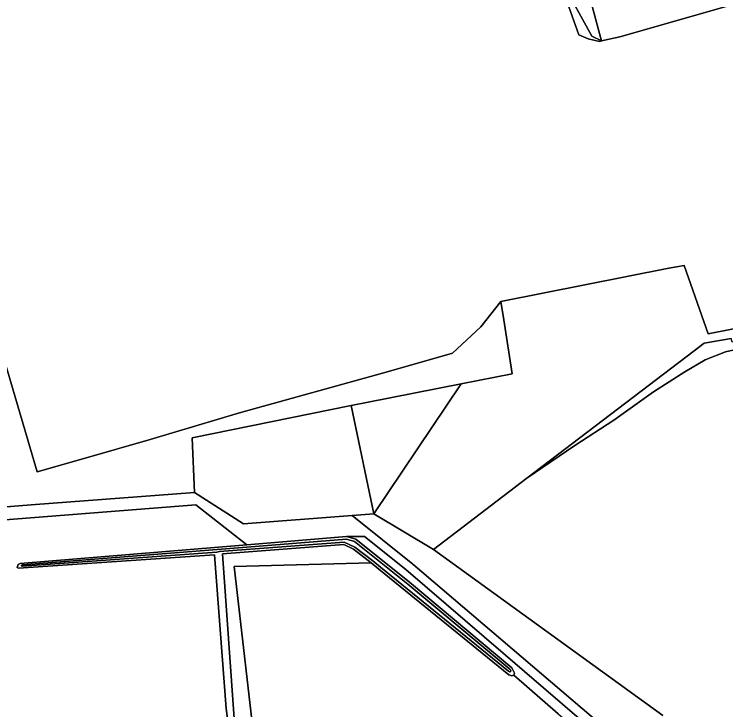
# Model space of a CAD drawing. Extents: x 161385 to 162589, y 388479 to 389756.
# Drawn here: x 162030.1 to 162173.5, y 389100.4 to 389240.5 of the extents above; entities that cross this region are included whole.
import ezdxf

# ---------------------------------------------------------------- set-up
doc = ezdxf.new("R2010")
doc.units = 0
for name, color, linetype in [('IMGEO_Bouwland', 7, 'Continuous'), ('IMGEO_Grasland_agrarisch', 7, 'Continuous'), ('IMGEO_Grasland_overig', 7, 'Continuous'), ('IMGEO_Groenvoorziening', 7, 'Continuous'), ('IMGEO_Hek', 7, 'Continuous'), ('IMGEO_Loofbos', 7, 'Continuous'), ('IMGEO_Oever', 7, 'Continuous'), ('IMGEO_Waterloop', 7, 'Continuous')]:
    doc.layers.add(name, color=color, linetype=linetype)

msp = doc.modelspace()

# ---------------------------------------------------------------- linework, layer by layer
at = {"layer": 'IMGEO_Bouwland'}
msp.add_lwpolyline([(162287.92, 389095.13), (162294.39, 389109.22), (162298.47, 389114.16), (162295.3, 389122.21), (162249.64, 389113.02), (162244.95, 389112.32), (162211.44, 389105.16), (162199.03, 389176.86), (162193.29, 389176.05), (162187.04, 389175.05), (162179.28, 389173.71), (162176.72, 389173.24), (162173.45, 389172.49), (162169.34, 389170.9), (162165.23, 389168.46), (162158.94, 389164.44), (162150.97, 389158.73), (162143.09, 389153.62), (162133.42, 389147.02), (162114.59, 389132.67), (162160.79, 389099.21)], dxfattribs=at)
at = {"layer": 'IMGEO_Grasland_agrarisch'}
for points in [[(162211.89, 389253.04), (162152.16, 389235.96), (162148.43, 389235.11), (162148.04, 389235.02), (162145.77, 389235.54), (162143.88, 389236.36), (162133.84, 389264.6)], [(162014.59, 389245.17), (162015.14, 389237.87), (162016.44, 389228.43), (162020.93, 389199.81), (162023.52, 389186.23), (162034.74, 389148.32), (162044.41, 389151.09), (162057.53, 389154.85), (162075.51, 389160.21), (162105.53, 389168.55), (162118.46, 389172.23), (162124.12, 389177.53), (162128.19, 389182.62), (162162, 389189.34), (162165.12, 389189.86), (162169.94, 389176.12), (162346.37, 389210.84)]]:
    msp.add_lwpolyline(points, dxfattribs=at)
at = {"layer": 'IMGEO_Grasland_overig'}
for points in [[(162207.92, 389408.04), (162165.84, 389402.19), (162140.83, 389399.3), (162157.48, 389464.29), (162158.32, 389467.04), (162156.48, 389466.44), (162156.24, 389467.33), (162155.64, 389467.14), (162117.35, 389328.16), (162135.84, 389278.72), (162139.39, 389268.92), (162144.46, 389250), (162147.84, 389237.33), (162148.43, 389235.11), (162152.16, 389235.96), (162211.89, 389253.04)], [(162162.3, 389085.5), (162110.46, 389129.68), (162098.25, 389139.53), (162076.33, 389137.81), (162066.45, 389144.17), (162033.56, 389141.66), (162023.44, 389140.88), (162018.45, 389140.5), (162003.31, 389249.91), (162000.43, 389249.89), (162015.66, 389140.33), (162027.25, 389050.9)], [(162024.44, 389090.35), (162018.81, 389137.92), (162066.69, 389141.63), (162076.97, 389133.62), (162097.11, 389135.29), (162100.7, 389135.29), (162109.04, 389128.66), (162160.7, 389084.27)], [(162139.7, 389099.55), (162130.81, 389107.32), (162130.38, 389107.2), (162129.79, 389107.42), (162103.6, 389128.72), (162102.04, 389129.94), (162074.45, 389129.23), (162078.96, 389090.14)]]:
    msp.add_lwpolyline(points, dxfattribs=at)
msp.add_lwpolyline([(162199.03, 389176.86), (162198.79, 389178.23), (162174.8, 389174.4), (162174.57, 389175.18), (162169.11, 389174.22), (162167.11, 389172.69), (162133.42, 389147.02), (162143.09, 389153.62), (162150.97, 389158.73), (162158.94, 389164.44), (162165.23, 389168.46), (162169.34, 389170.9), (162173.45, 389172.49), (162176.72, 389173.24), (162179.28, 389173.71), (162187.04, 389175.05), (162193.29, 389176.05)], close=True, dxfattribs=at)
at = {"layer": 'IMGEO_Groenvoorziening'}
for points in [[(162148.43, 389235.11), (162146.52, 389236.09), (162143.18, 389242.2), (162140.5, 389250), (162133.84, 389264.6), (162143.88, 389236.36), (162145.77, 389235.54), (162148.04, 389235.02)], [(162074.45, 389129.23), (162102.04, 389129.94), (162098.51, 389132.7), (162096.53, 389133.64), (162072.07, 389131.79), (162074.52, 389097.69), (162073.83, 389097.6), (162074.12, 389093.65), (162044.93, 389092.57), (162030.31, 389090.98), (162040.46, 389006.49), (162041.28, 389000), (162042.84, 388987.67), (162043.24, 388984.5), (162051.65, 388985.61), (162071.44, 388986.74), (162090.32, 388988.37), (162090.23, 388990), (162044.95, 388987.77), (162035.64, 389088.65), (162078.96, 389090.14)]]:
    msp.add_lwpolyline(points, close=True, dxfattribs=at)
at = {"layer": 'IMGEO_Hek'}
msp.add_lwpolyline([(162130.81, 389107.32), (162139.7, 389099.55), (162156.61, 389085.22), (162159.64, 389082.65), (162161.51, 389081.6)], dxfattribs=at)
at = {"layer": 'IMGEO_Loofbos'}
for points in [[(162148.43, 389235.11), (162147.84, 389237.33), (162144.46, 389250), (162139.39, 389268.92), (162135.84, 389278.72), (162117.35, 389328.16), (162106.71, 389289.54), (162106.87, 389288.81), (162107.5, 389287.53), (162108.24, 389286.02), (162111.07, 389282.14), (162113.94, 389279.78), (162118.19, 389276.74), (162124.77, 389273.75), (162128.28, 389271.98), (162129.63, 389271.29), (162131.79, 389268.93), (162133.84, 389264.6), (162140.5, 389250), (162143.18, 389242.2), (162146.52, 389236.09)], [(162098.02, 389161.67), (162102.59, 389139.82), (162120.16, 389166.05), (162101.41, 389162.37)], [(162098.25, 389139.53), (162102.59, 389139.82), (162098.02, 389161.67), (162066.01, 389155.13), (162066.45, 389144.17), (162076.33, 389137.81)], [(162073.83, 389097.6), (162073.22, 389097.52), (162072.83, 389100.6), (162070.47, 389131.59), (162030.97, 389128.88), (162030.74, 389129.03), (162030.95, 389129.67), (162031.3, 389129.85), (162076.97, 389133.62), (162066.69, 389141.63), (162018.81, 389137.92), (162024.44, 389090.35), (162030.31, 389090.98), (162044.93, 389092.57), (162074.12, 389093.65)], [(162109.04, 389128.66), (162100.7, 389135.29), (162097.11, 389135.29), (162098.96, 389134.71), (162109.75, 389126.06), (162130.42, 389108.85), (162130.93, 389107.73), (162130.81, 389107.32), (162139.7, 389099.55), (162156.61, 389085.22), (162159.64, 389082.65), (162161.51, 389081.6), (162166.4, 389078.85), (162187.33, 389067.1), (162224.87, 389044.3), (162237.06, 389038.25), (162242.56, 389035.61), (162244.71, 389037.09), (162223.99, 389046.78), (162160.7, 389084.27)]]:
    msp.add_lwpolyline(points, close=True, dxfattribs=at)
for points in [[(162346.37, 389210.84), (162169.94, 389176.12), (162165.12, 389189.86), (162162, 389189.34), (162128.19, 389182.62), (162128.76, 389178.91), (162130.44, 389168.08), (162120.16, 389166.05), (162102.59, 389139.82), (162114.59, 389132.67), (162133.42, 389147.02), (162167.11, 389172.69), (162169.11, 389174.22), (162174.57, 389175.18)], [(162023.44, 389140.88), (162033.56, 389141.66), (162066.45, 389144.17), (162066.01, 389155.13), (162098.02, 389161.67), (162101.41, 389162.37), (162120.16, 389166.05), (162130.44, 389168.08), (162128.76, 389178.91), (162128.19, 389182.62), (162124.12, 389177.53), (162118.46, 389172.23), (162105.53, 389168.55), (162075.51, 389160.21), (162057.53, 389154.85), (162044.41, 389151.09), (162034.74, 389148.32), (162023.52, 389186.23)], [(162160.79, 389099.21), (162114.59, 389132.67), (162102.59, 389139.82), (162098.25, 389139.53), (162110.46, 389129.68), (162162.3, 389085.5)]]:
    msp.add_lwpolyline(points, dxfattribs=at)
at = {"layer": 'IMGEO_Oever'}
for points in [[(162096.53, 389133.64), (162098.51, 389132.7), (162102.04, 389129.94), (162103.6, 389128.72), (162129.79, 389107.42), (162130.38, 389107.2), (162130.81, 389107.32), (162130.93, 389107.73), (162130.42, 389108.85), (162109.75, 389126.06), (162098.96, 389134.71), (162097.11, 389135.29), (162076.97, 389133.62), (162031.3, 389129.85), (162030.95, 389129.67), (162030.74, 389129.03), (162030.97, 389128.88), (162070.47, 389131.59), (162072.83, 389100.6), (162073.22, 389097.52), (162073.83, 389097.6), (162074.52, 389097.69), (162072.07, 389131.79)], [(162130, 389108.52), (162130.09, 389108.41), (162130.16, 389108.3), (162130.19, 389108.2), (162130.17, 389108.14), (162130.03, 389108.02), (162129.93, 389108.02), (162129.83, 389108.07), (162129.72, 389108.15), (162103.92, 389129.12), (162102.36, 389130.35), (162098.78, 389133.14), (162096.62, 389134.16), (162071.51, 389132.27), (162070.95, 389132.14), (162031.81, 389129.29), (162031.68, 389129.27), (162031.65, 389129.28), (162031.57, 389129.36), (162031.57, 389129.41), (162031.6, 389129.47), (162031.62, 389129.5), (162031.77, 389129.54), (162077.02, 389133.11), (162097.05, 389134.76), (162098.71, 389134.24), (162109.42, 389125.66)]]:
    msp.add_lwpolyline(points, close=True, dxfattribs=at)
at = {"layer": 'IMGEO_Waterloop'}
msp.add_lwpolyline([(162070.95, 389132.14), (162071.51, 389132.27), (162096.62, 389134.16), (162098.78, 389133.14), (162102.36, 389130.35), (162103.92, 389129.12), (162129.72, 389108.15), (162129.83, 389108.07), (162129.93, 389108.02), (162130.03, 389108.02), (162130.17, 389108.14), (162130.19, 389108.2), (162130.16, 389108.3), (162130.09, 389108.41), (162130, 389108.52), (162109.42, 389125.66), (162098.71, 389134.24), (162097.05, 389134.76), (162077.02, 389133.11), (162031.77, 389129.54), (162031.62, 389129.5), (162031.6, 389129.47), (162031.57, 389129.41), (162031.57, 389129.36), (162031.65, 389129.28), (162031.68, 389129.27), (162031.81, 389129.29)], close=True, dxfattribs=at)

doc.saveas('drawing.dxf')
